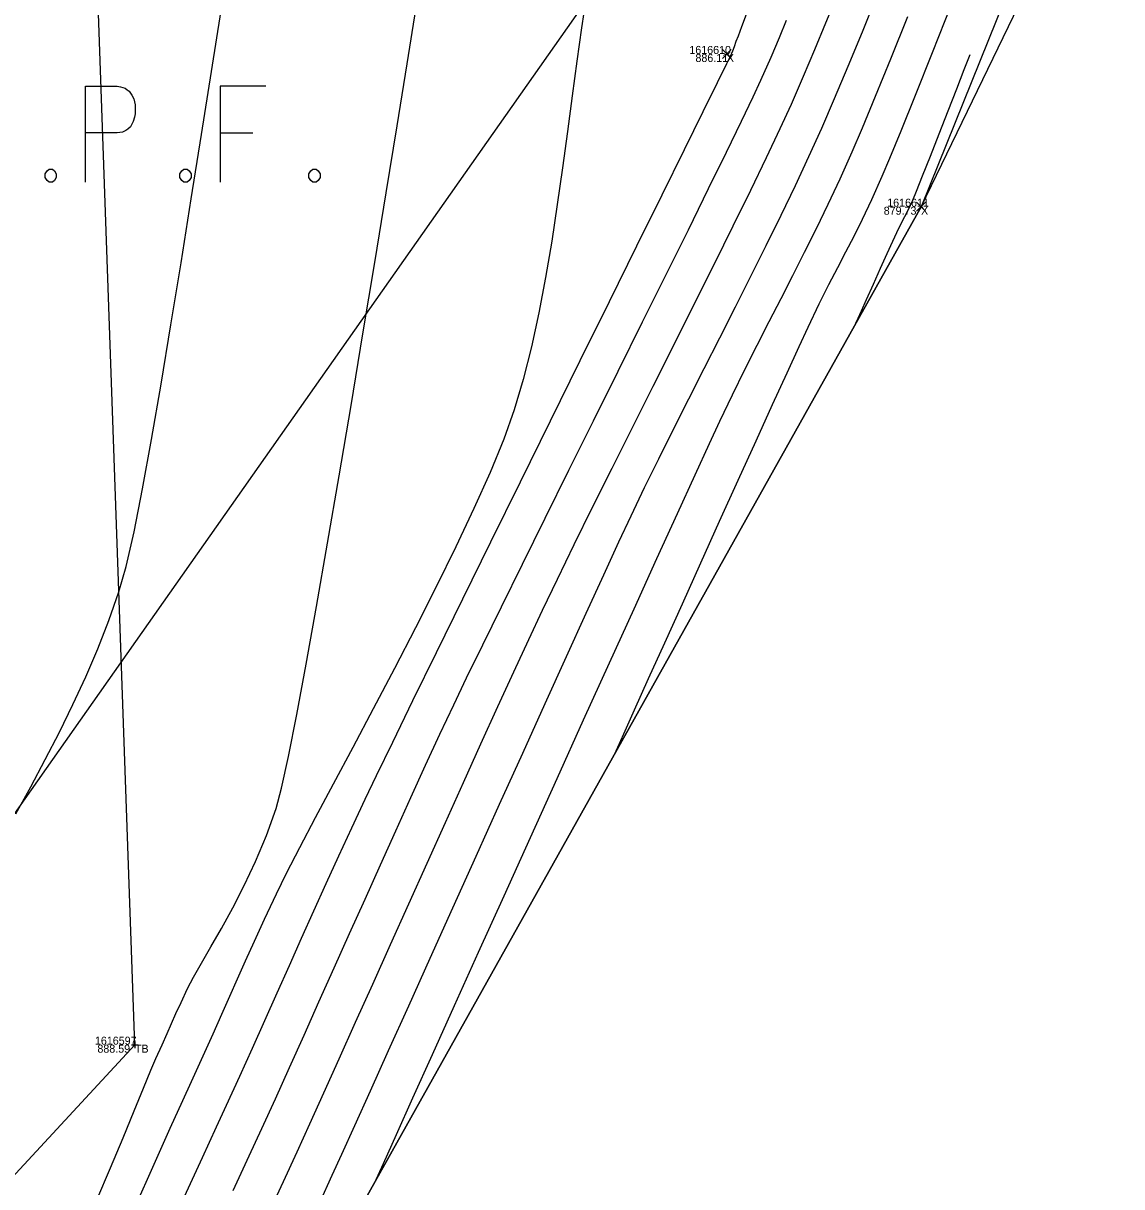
# Model space of a CAD drawing. Extents: x 1957117 to 1971063, y 701601 to 715861.
# Drawn here: x 1963747.2 to 1963795.3, y 707069.5 to 707120.4 of the extents above; entities that cross this region are included whole.
import ezdxf

# ---------------------------------------------------------------- set-up
doc = ezdxf.new("R2010")
doc.units = 0
for name, color, linetype in [('AP_X_Lights', 7, 'Continuous'), ('DT_X_Break_Line', 7, 'Continuous'), ('DT_X_Contour_Major', 7, 'Continuous'), ('DT_X_Contour_Minor', 7, 'Continuous'), ('DT_X_TIN_Hull', 7, 'Continuous'), ('PV_P_Drive', 7, 'Continuous'), ('PV_P_Shoulder', 7, 'Continuous'), ('RS_Raster1', 7, 'Continuous'), ('RW_X_Esmt_RR', 7, 'Continuous'), ('SC_Scratch1', 7, 'Continuous'), ('SC_Shading3', 7, 'Continuous'), ('SC_Shading5', 7, 'Continuous')]:
    doc.layers.add(name, color=color, linetype=linetype)

msp = doc.modelspace()

# ---------------------------------------------------------------- linework, layer by layer
at = {"layer": 'AP_X_Lights'}
for p, q in [((1963777.836, 707118.873), (1963778.224, 707119.263)), ((1963777.836, 707119.263), (1963778.224, 707118.873)), ((1963786.332, 707112.192), (1963786.72, 707112.582)), ((1963786.332, 707112.582), (1963786.72, 707112.192))]:
    msp.add_line(p, q, dxfattribs=at)
at = {"layer": 'DT_X_Break_Line'}
for points in [[(1963899.517, 707277.373), (1963869.26, 707237.602), (1963831.235, 707203.335), (1963820.965, 707195.035), (1963812.613, 707181.208), (1963805.672, 707159.836), (1963786.526, 707112.387), (1963762.238, 707069.027), (1963734.112, 707027.99), (1963699.007, 706991.28), (1963670.32, 706952.909), (1963630.02, 706918.565), (1963614.237, 706899.512), (1963608.708, 706874.267)], [(1963628.712, 706947.995), (1963642.923, 706969.712), (1963679.624, 707003.954), (1963717.975, 707038.84), (1963752.128, 707075.737), (1963749.968, 707136.996), (1963767.436, 707155.139)]]:
    msp.add_lwpolyline(points, dxfattribs=at)
at = {"layer": 'DT_X_Contour_Major'}
for points in [[(1963780.625, 707120.536), (1963780.312, 707119.777), (1963779.946, 707118.918), (1963779.504, 707117.909), (1963779.167, 707117.177), (1963778.659, 707116.114), (1963778.002, 707114.762), (1963777.218, 707113.165), (1963776.33, 707111.365), (1963775.359, 707109.407), (1963774.329, 707107.333), (1963773.262, 707105.186), (1963772.18, 707103.01), (1963771.106, 707100.848), (1963770.061, 707098.743), (1963769.068, 707096.739), (1963768.151, 707094.878), (1963767.33, 707093.204), (1963766.628, 707091.76), (1963766.068, 707090.59), (1963765.462, 707089.298), (1963764.834, 707087.941), (1963764.188, 707086.529), (1963763.528, 707085.076), (1963762.858, 707083.592), (1963762.183, 707082.09), (1963761.506, 707080.582), (1963760.833, 707079.079), (1963760.168, 707077.593), (1963759.514, 707076.137), (1963758.876, 707074.721), (1963758.259, 707073.359), (1963757.666, 707072.061), (1963757.114, 707070.861), (1963756.412, 707069.341)], [(1963780.625, 707120.536), (1963780.312, 707119.777), (1963779.946, 707118.918), (1963779.504, 707117.909), (1963779.167, 707117.177), (1963778.659, 707116.114), (1963778.002, 707114.762), (1963777.218, 707113.165), (1963776.33, 707111.365), (1963775.359, 707109.407), (1963774.329, 707107.333), (1963773.262, 707105.186), (1963772.18, 707103.01), (1963771.106, 707100.848), (1963770.061, 707098.743), (1963769.068, 707096.739), (1963768.151, 707094.878), (1963767.33, 707093.204), (1963766.628, 707091.76), (1963766.068, 707090.59), (1963765.462, 707089.298), (1963764.834, 707087.941), (1963764.188, 707086.529), (1963763.528, 707085.076), (1963762.858, 707083.592), (1963762.183, 707082.09), (1963761.506, 707080.582), (1963760.833, 707079.079), (1963760.168, 707077.593), (1963759.514, 707076.137), (1963758.876, 707074.721), (1963758.259, 707073.359), (1963757.666, 707072.061), (1963757.114, 707070.861), (1963756.412, 707069.341)], [(1963783.652, 707107.256), (1963783.688, 707107.336), (1963783.77, 707107.517), (1963783.914, 707107.836), (1963784.136, 707108.327), (1963784.441, 707109.005), (1963784.754, 707109.697), (1963785.047, 707110.344), (1963785.293, 707110.884), (1963785.467, 707111.258), (1963785.662, 707111.656), (1963785.821, 707111.963), (1963785.977, 707112.271), (1963786.162, 707112.673), (1963786.329, 707113.072), (1963786.596, 707113.739), (1963786.934, 707114.597), (1963787.315, 707115.568), (1963787.708, 707116.575), (1963788.085, 707117.541), (1963788.417, 707118.39), (1963788.673, 707119.043)], [(1963783.652, 707107.256), (1963783.688, 707107.336), (1963783.77, 707107.517), (1963783.914, 707107.836), (1963784.136, 707108.327), (1963784.441, 707109.005), (1963784.754, 707109.697), (1963785.047, 707110.344), (1963785.293, 707110.884), (1963785.467, 707111.258), (1963785.662, 707111.656), (1963785.821, 707111.963), (1963785.977, 707112.271), (1963786.162, 707112.673), (1963786.329, 707113.072), (1963786.596, 707113.739), (1963786.934, 707114.597), (1963787.315, 707115.568), (1963787.708, 707116.575), (1963788.085, 707117.541), (1963788.417, 707118.39), (1963788.673, 707119.043)]]:
    msp.add_lwpolyline(points, dxfattribs=at)
at = {"layer": 'DT_X_Contour_Minor'}
for points in [[(1963784.583, 707121.597), (1963783.945, 707120.022), (1963783.324, 707118.516), (1963782.728, 707117.105), (1963782.167, 707115.814), (1963781.607, 707114.573), (1963781.011, 707113.298), (1963780.385, 707111.996), (1963779.736, 707110.673), (1963779.068, 707109.335), (1963778.39, 707107.989), (1963777.706, 707106.64), (1963777.022, 707105.296), (1963776.345, 707103.962), (1963775.681, 707102.645), (1963775.036, 707101.351), (1963774.416, 707100.086), (1963773.828, 707098.857), (1963773.293, 707097.714), (1963772.63, 707096.277), (1963771.858, 707094.591), (1963770.997, 707092.7), (1963770.065, 707090.648), (1963769.083, 707088.479), (1963768.07, 707086.237), (1963767.045, 707083.965), (1963766.028, 707081.708), (1963765.038, 707079.51), (1963764.094, 707077.415), (1963763.216, 707075.466), (1963762.423, 707073.707), (1963761.734, 707072.183), (1963761.17, 707070.938), (1963760.749, 707070.015), (1963760.202, 707068.826)], [(1963784.583, 707121.597), (1963783.945, 707120.022), (1963783.324, 707118.516), (1963782.728, 707117.105), (1963782.167, 707115.814), (1963781.607, 707114.573), (1963781.011, 707113.298), (1963780.385, 707111.996), (1963779.736, 707110.673), (1963779.068, 707109.335), (1963778.39, 707107.989), (1963777.706, 707106.64), (1963777.022, 707105.296), (1963776.345, 707103.962), (1963775.681, 707102.645), (1963775.036, 707101.351), (1963774.416, 707100.086), (1963773.828, 707098.857), (1963773.293, 707097.714), (1963772.63, 707096.277), (1963771.858, 707094.591), (1963770.997, 707092.7), (1963770.065, 707090.648), (1963769.083, 707088.479), (1963768.07, 707086.237), (1963767.045, 707083.965), (1963766.028, 707081.708), (1963765.038, 707079.51), (1963764.094, 707077.415), (1963763.216, 707075.466), (1963762.423, 707073.707), (1963761.734, 707072.183), (1963761.17, 707070.938), (1963760.749, 707070.015), (1963760.202, 707068.826)], [(1963750.457, 707068.945), (1963751.063, 707070.35), (1963751.612, 707071.662), (1963752.095, 707072.839), (1963752.501, 707073.837), (1963752.82, 707074.615), (1963753.042, 707075.13), (1963753.316, 707075.734), (1963753.536, 707076.226), (1963753.73, 707076.662), (1963753.924, 707077.098), (1963754.148, 707077.588), (1963754.429, 707078.188), (1963754.69, 707078.693), (1963755.037, 707079.304), (1963755.452, 707080.015), (1963755.915, 707080.822), (1963756.408, 707081.717), (1963756.912, 707082.696), (1963757.409, 707083.752), (1963757.88, 707084.88), (1963758.307, 707086.073), (1963758.543, 707086.958), (1963758.847, 707088.347), (1963759.21, 707090.176), (1963759.623, 707092.381), (1963760.076, 707094.899), (1963760.56, 707097.665), (1963761.066, 707100.617), (1963761.584, 707103.689), (1963762.105, 707106.82), (1963762.621, 707109.944), (1963763.121, 707112.998), (1963763.596, 707115.918), (1963764.037, 707118.641), (1963764.436, 707121.103)], [(1963750.457, 707068.945), (1963751.063, 707070.35), (1963751.612, 707071.662), (1963752.095, 707072.839), (1963752.501, 707073.837), (1963752.82, 707074.615), (1963753.042, 707075.13), (1963753.316, 707075.734), (1963753.536, 707076.226), (1963753.73, 707076.662), (1963753.924, 707077.098), (1963754.148, 707077.588), (1963754.429, 707078.188), (1963754.69, 707078.693), (1963755.037, 707079.304), (1963755.452, 707080.015), (1963755.915, 707080.822), (1963756.408, 707081.717), (1963756.912, 707082.696), (1963757.409, 707083.752), (1963757.88, 707084.88), (1963758.307, 707086.073), (1963758.543, 707086.958), (1963758.847, 707088.347), (1963759.21, 707090.176), (1963759.623, 707092.381), (1963760.076, 707094.899), (1963760.56, 707097.665), (1963761.066, 707100.617), (1963761.584, 707103.689), (1963762.105, 707106.82), (1963762.621, 707109.944), (1963763.121, 707112.998), (1963763.596, 707115.918), (1963764.037, 707118.641), (1963764.436, 707121.103)], [(1963771.866, 707121.571), (1963771.662, 707120.204), (1963771.461, 707118.755), (1963771.26, 707117.241), (1963771.054, 707115.679), (1963770.839, 707114.087), (1963770.611, 707112.481), (1963770.365, 707110.877), (1963770.097, 707109.294), (1963769.804, 707107.748), (1963769.48, 707106.257), (1963769.122, 707104.836), (1963768.726, 707103.503), (1963768.264, 707102.218), (1963767.669, 707100.769), (1963766.963, 707099.187), (1963766.169, 707097.506), (1963765.309, 707095.756), (1963764.405, 707093.972), (1963763.481, 707092.185), (1963762.557, 707090.428), (1963761.658, 707088.732), (1963760.805, 707087.132), (1963760.022, 707085.658), (1963759.329, 707084.343), (1963758.751, 707083.221), (1963758.308, 707082.322), (1963757.785, 707081.207), (1963757.341, 707080.245), (1963756.954, 707079.392), (1963756.601, 707078.605), (1963756.261, 707077.839), (1963755.911, 707077.05), (1963755.53, 707076.195), (1963755.095, 707075.228), (1963754.583, 707074.107), (1963754.21, 707073.285), (1963753.66, 707072.064), (1963752.955, 707070.494), (1963752.117, 707068.625)], [(1963771.866, 707121.571), (1963771.662, 707120.204), (1963771.461, 707118.755), (1963771.26, 707117.241), (1963771.054, 707115.679), (1963770.839, 707114.087), (1963770.611, 707112.481), (1963770.365, 707110.877), (1963770.097, 707109.294), (1963769.804, 707107.748), (1963769.48, 707106.257), (1963769.122, 707104.836), (1963768.726, 707103.503), (1963768.264, 707102.218), (1963767.669, 707100.769), (1963766.963, 707099.187), (1963766.169, 707097.506), (1963765.309, 707095.756), (1963764.405, 707093.972), (1963763.481, 707092.185), (1963762.557, 707090.428), (1963761.658, 707088.732), (1963760.805, 707087.132), (1963760.022, 707085.658), (1963759.329, 707084.343), (1963758.751, 707083.221), (1963758.308, 707082.322), (1963757.785, 707081.207), (1963757.341, 707080.245), (1963756.954, 707079.392), (1963756.601, 707078.605), (1963756.261, 707077.839), (1963755.911, 707077.05), (1963755.53, 707076.195), (1963755.095, 707075.228), (1963754.583, 707074.107), (1963754.21, 707073.285), (1963753.66, 707072.064), (1963752.955, 707070.494), (1963752.117, 707068.625)], [(1963782.81, 707121.541), (1963782.349, 707120.407), (1963781.869, 707119.254), (1963781.366, 707118.075), (1963780.836, 707116.862), (1963780.348, 707115.788), (1963779.751, 707114.525), (1963779.063, 707113.1), (1963778.297, 707111.541), (1963777.472, 707109.877), (1963776.602, 707108.134), (1963775.703, 707106.341), (1963774.791, 707104.526), (1963773.883, 707102.716), (1963772.994, 707100.939), (1963772.14, 707099.224), (1963771.337, 707097.597), (1963770.601, 707096.088), (1963769.948, 707094.723), (1963769.351, 707093.449), (1963768.697, 707092.036), (1963767.995, 707090.507), (1963767.255, 707088.882), (1963766.486, 707087.185), (1963765.696, 707085.437), (1963764.896, 707083.66), (1963764.094, 707081.876), (1963763.3, 707080.106), (1963762.523, 707078.374), (1963761.771, 707076.701), (1963761.055, 707075.109), (1963760.382, 707073.62), (1963759.764, 707072.256), (1963759.208, 707071.038), (1963758.609, 707069.738), (1963757.942, 707068.292)], [(1963782.81, 707121.541), (1963782.349, 707120.407), (1963781.869, 707119.254), (1963781.366, 707118.075), (1963780.836, 707116.862), (1963780.348, 707115.788), (1963779.751, 707114.525), (1963779.063, 707113.1), (1963778.297, 707111.541), (1963777.472, 707109.877), (1963776.602, 707108.134), (1963775.703, 707106.341), (1963774.791, 707104.526), (1963773.883, 707102.716), (1963772.994, 707100.939), (1963772.14, 707099.224), (1963771.337, 707097.597), (1963770.601, 707096.088), (1963769.948, 707094.723), (1963769.351, 707093.449), (1963768.697, 707092.036), (1963767.995, 707090.507), (1963767.255, 707088.882), (1963766.486, 707087.185), (1963765.696, 707085.437), (1963764.896, 707083.66), (1963764.094, 707081.876), (1963763.3, 707080.106), (1963762.523, 707078.374), (1963761.771, 707076.701), (1963761.055, 707075.109), (1963760.382, 707073.62), (1963759.764, 707072.256), (1963759.208, 707071.038), (1963758.609, 707069.738), (1963757.942, 707068.292)], [(1963773.124, 707088.461), (1963773.185, 707088.595), (1963773.325, 707088.905), (1963773.579, 707089.467), (1963773.991, 707090.381), (1963774.607, 707091.747), (1963775.312, 707093.31), (1963776.081, 707095.015), (1963776.889, 707096.806), (1963777.712, 707098.629), (1963778.526, 707100.427), (1963779.305, 707102.146), (1963780.025, 707103.731), (1963780.662, 707105.126), (1963781.191, 707106.275), (1963781.587, 707107.125), (1963782.073, 707108.133), (1963782.497, 707108.98), (1963782.878, 707109.722), (1963783.237, 707110.41), (1963783.593, 707111.101), (1963783.964, 707111.846), (1963784.37, 707112.701), (1963784.831, 707113.72), (1963785.164, 707114.507), (1963785.656, 707115.709), (1963786.282, 707117.269), (1963787.022, 707119.127), (1963787.852, 707121.225)], [(1963773.124, 707088.461), (1963773.185, 707088.595), (1963773.325, 707088.905), (1963773.579, 707089.467), (1963773.991, 707090.381), (1963774.607, 707091.747), (1963775.312, 707093.31), (1963776.081, 707095.015), (1963776.889, 707096.806), (1963777.712, 707098.629), (1963778.526, 707100.427), (1963779.305, 707102.146), (1963780.025, 707103.731), (1963780.662, 707105.126), (1963781.191, 707106.275), (1963781.587, 707107.125), (1963782.073, 707108.133), (1963782.497, 707108.98), (1963782.878, 707109.722), (1963783.237, 707110.41), (1963783.593, 707111.101), (1963783.964, 707111.846), (1963784.37, 707112.701), (1963784.831, 707113.72), (1963785.164, 707114.507), (1963785.656, 707115.709), (1963786.282, 707117.269), (1963787.022, 707119.127), (1963787.852, 707121.225)], [(1963746.919, 707085.831), (1963747.57, 707087.014), (1963748.207, 707088.204), (1963748.823, 707089.403), (1963749.414, 707090.61), (1963749.975, 707091.827), (1963750.501, 707093.053), (1963750.988, 707094.291), (1963751.43, 707095.54), (1963751.743, 707096.65), (1963752.089, 707098.169), (1963752.462, 707100.042), (1963752.859, 707102.212), (1963753.275, 707104.622), (1963753.705, 707107.216), (1963754.145, 707109.938), (1963754.589, 707112.731), (1963755.034, 707115.539), (1963755.473, 707118.305), (1963755.904, 707120.974)], [(1963746.919, 707085.831), (1963747.57, 707087.014), (1963748.207, 707088.204), (1963748.823, 707089.403), (1963749.414, 707090.61), (1963749.975, 707091.827), (1963750.501, 707093.053), (1963750.988, 707094.291), (1963751.43, 707095.54), (1963751.743, 707096.65), (1963752.089, 707098.169), (1963752.462, 707100.042), (1963752.859, 707102.212), (1963753.275, 707104.622), (1963753.705, 707107.216), (1963754.145, 707109.938), (1963754.589, 707112.731), (1963755.034, 707115.539), (1963755.473, 707118.305), (1963755.904, 707120.974)], [(1963778.876, 707120.8), (1963778.677, 707120.257), (1963778.521, 707119.849), (1963778.429, 707119.607), (1963778.343, 707119.372), (1963778.271, 707119.186), (1963778.172, 707118.956), (1963778.015, 707118.633), (1963777.606, 707117.803), (1963776.978, 707116.53), (1963776.159, 707114.874), (1963775.182, 707112.897), (1963774.077, 707110.659), (1963772.873, 707108.223), (1963771.603, 707105.65), (1963770.295, 707103.001), (1963768.982, 707100.338), (1963767.693, 707097.722), (1963766.459, 707095.215), (1963765.311, 707092.878), (1963764.28, 707090.771), (1963763.395, 707088.958), (1963762.688, 707087.499), (1963762.188, 707086.456), (1963761.603, 707085.208), (1963761.036, 707083.981), (1963760.483, 707082.769), (1963759.94, 707081.569), (1963759.404, 707080.375), (1963758.871, 707079.183), (1963758.338, 707077.988), (1963757.8, 707076.785), (1963757.254, 707075.57), (1963756.697, 707074.338), (1963756.125, 707073.084), (1963755.688, 707072.135), (1963755.064, 707070.786), (1963754.276, 707069.085)], [(1963778.876, 707120.8), (1963778.677, 707120.257), (1963778.521, 707119.849), (1963778.429, 707119.607), (1963778.343, 707119.372), (1963778.271, 707119.186), (1963778.172, 707118.956), (1963778.015, 707118.633), (1963777.606, 707117.803), (1963776.978, 707116.53), (1963776.159, 707114.874), (1963775.182, 707112.897), (1963774.077, 707110.659), (1963772.873, 707108.223), (1963771.603, 707105.65), (1963770.295, 707103.001), (1963768.982, 707100.338), (1963767.693, 707097.722), (1963766.459, 707095.215), (1963765.311, 707092.878), (1963764.28, 707090.771), (1963763.395, 707088.958), (1963762.688, 707087.499), (1963762.188, 707086.456), (1963761.603, 707085.208), (1963761.036, 707083.981), (1963760.483, 707082.769), (1963759.94, 707081.569), (1963759.404, 707080.375), (1963758.871, 707079.183), (1963758.338, 707077.988), (1963757.8, 707076.785), (1963757.254, 707075.57), (1963756.697, 707074.338), (1963756.125, 707073.084), (1963755.688, 707072.135), (1963755.064, 707070.786), (1963754.276, 707069.085)], [(1963785.935, 707120.689), (1963785.192, 707118.84), (1963784.525, 707117.201), (1963783.954, 707115.826), (1963783.499, 707114.767), (1963782.971, 707113.596), (1963782.449, 707112.483), (1963781.932, 707111.416), (1963781.417, 707110.38), (1963780.903, 707109.365), (1963780.387, 707108.358), (1963779.867, 707107.345), (1963779.341, 707106.314), (1963778.807, 707105.254), (1963778.263, 707104.15), (1963777.707, 707102.991), (1963777.25, 707102.012), (1963776.623, 707100.65), (1963775.849, 707098.959), (1963774.951, 707096.988), (1963773.953, 707094.791), (1963772.877, 707092.42), (1963771.747, 707089.926), (1963770.587, 707087.361), (1963769.419, 707084.777), (1963768.267, 707082.227), (1963767.154, 707079.762), (1963766.103, 707077.433), (1963765.137, 707075.294), (1963764.281, 707073.396), (1963763.556, 707071.79), (1963762.987, 707070.53), (1963762.596, 707069.666)], [(1963785.935, 707120.689), (1963785.192, 707118.84), (1963784.525, 707117.201), (1963783.954, 707115.826), (1963783.499, 707114.767), (1963782.971, 707113.596), (1963782.449, 707112.483), (1963781.932, 707111.416), (1963781.417, 707110.38), (1963780.903, 707109.365), (1963780.387, 707108.358), (1963779.867, 707107.345), (1963779.341, 707106.314), (1963778.807, 707105.254), (1963778.263, 707104.15), (1963777.707, 707102.991), (1963777.25, 707102.012), (1963776.623, 707100.65), (1963775.849, 707098.959), (1963774.951, 707096.988), (1963773.953, 707094.791), (1963772.877, 707092.42), (1963771.747, 707089.926), (1963770.587, 707087.361), (1963769.419, 707084.777), (1963768.267, 707082.227), (1963767.154, 707079.762), (1963766.103, 707077.433), (1963765.137, 707075.294), (1963764.281, 707073.396), (1963763.556, 707071.79), (1963762.987, 707070.53), (1963762.596, 707069.666)]]:
    msp.add_lwpolyline(points, dxfattribs=at)
at = {"layer": 'DT_X_TIN_Hull'}
msp.add_lwpolyline([(1963607.929, 706812.91), (1963609.929, 706815.777), (1963611.206, 706818.197), (1963622.123, 706840.52), (1963633.199, 706863.325), (1963680.478, 706946.559), (1963706.364, 706985.922), (1963734.112, 707027.99), (1963762.238, 707069.027), (1963786.526, 707112.387), (1963809.22, 707159.242), (1963818.577, 707177.524), (1963880.643, 707229.839), (1963932.393, 707255.291), (1963979.319, 707289.756), (1964005.147, 707343.365)], dxfattribs=at)
at = {"layer": 'PV_P_Drive'}
for p, q in [((1963752.128, 707075.883), (1963752.128, 707075.591)), ((1963751.982, 707075.737), (1963752.274, 707075.737)), ((1963752.128, 707075.737), (1963752.128, 707075.737))]:
    msp.add_line(p, q, dxfattribs=at)
at = {"layer": 'RW_X_Esmt_RR'}
msp.add_lwpolyline([(1963738.247, 707073.608), (1964602.591, 708301.271)], dxfattribs=at)
at = {"layer": 'SC_Shading3'}
for points in [[(1963749.962, 707113.466), (1963749.962, 707117.666), (1963751.35, 707117.666), (1963751.495, 707117.633), (1963751.698, 707117.567), (1963751.785, 707117.5), (1963751.871, 707117.434), (1963751.987, 707117.269), (1963752.074, 707117.104), (1963752.132, 707116.839), (1963752.132, 707116.442), (1963752.103, 707116.31), (1963752.045, 707116.112), (1963751.929, 707115.88), (1963751.813, 707115.781), (1963751.727, 707115.715), (1963751.582, 707115.649), (1963751.35, 707115.616), (1963749.962, 707115.616)], [(1963757.861, 707117.666), (1963755.864, 707117.666), (1963755.864, 707113.466)], [(1963755.864, 707115.616), (1963757.282, 707115.616)], [(1963748.37, 707114.028), (1963748.515, 707114.028), (1963748.602, 707113.962), (1963748.688, 707113.83), (1963748.688, 707113.664), (1963748.602, 707113.532), (1963748.515, 707113.466), (1963748.37, 707113.466), (1963748.283, 707113.532), (1963748.197, 707113.664), (1963748.197, 707113.83), (1963748.283, 707113.962), (1963748.37, 707114.028)], [(1963754.273, 707114.028), (1963754.418, 707114.028), (1963754.505, 707113.962), (1963754.591, 707113.83), (1963754.591, 707113.664), (1963754.505, 707113.532), (1963754.418, 707113.466), (1963754.273, 707113.466), (1963754.186, 707113.532), (1963754.099, 707113.664), (1963754.099, 707113.83), (1963754.186, 707113.962), (1963754.273, 707114.028)], [(1963759.915, 707114.028), (1963760.06, 707114.028), (1963760.147, 707113.962), (1963760.233, 707113.83), (1963760.233, 707113.664), (1963760.147, 707113.532), (1963760.06, 707113.466), (1963759.915, 707113.466), (1963759.828, 707113.532), (1963759.742, 707113.664), (1963759.742, 707113.83), (1963759.828, 707113.962), (1963759.915, 707114.028)]]:
    msp.add_lwpolyline(points, dxfattribs=at)
at = {"layer": 'SC_Shading5'}
for points in [[(1963589.678, 706586.994), (1963626.625, 706689.548), (1963651.76, 706746.832), (1963668.09, 706778.596), (1963682.768, 706805.402), (1963734.424, 706911.594), (1963826.849, 707116.717), (1963877.258, 707215.645), (1963964.981, 707354.472), (1964070.526, 707509.355), (1964132.574, 707601.994), (1964163.9, 707642.169), (1964191.2, 707685.167), (1964278.98, 707807.131), (1964326.11, 707874.364), (1964396.427, 707968.962), (1964508.519, 708133.679), (1964655.588, 708336.552), (1964745.319, 708429.172), (1964840.327, 708522.317), (1964988.178, 708660.245), (1965089.796, 708739.041), (1965251.743, 708835.216), (1965415.807, 708922.048), (1965866.2, 709149.38), (1966173.543, 709294.131), (1966283.627, 709338.196), (1966534.003, 709419.214), (1966689.084, 709471.266), (1967008.468, 709641.817), (1967166.677, 709750.124), (1967422.113, 709931.083), (1967818.707, 710198.831), (1968187.021, 710459.852), (1968360.589, 710592.493), (1968496.543, 710707.847), (1968606.427, 710809.378), (1968733.391, 710937.091), (1968807.28, 711025.4), (1968843.008, 711077.094), (1968863.233, 711106.099), (1968909.747, 711171.311), (1968974.133, 711279.559), (1969130.932, 711546.915), (1969247.433, 711744.686), (1969402.714, 712016.424), (1969505.287, 712191.789), (1969666.311, 712460.805), (1969771.586, 712639.896), (1969880.058, 712820.917), (1969964.994, 712955.706), (1969990.005, 713000.084), (1970030.065, 713068.479)], [(1963609.915, 706579.703), (1963646.615, 706681.572), (1963671.193, 706737.585), (1963687.092, 706768.511), (1963701.884, 706795.526), (1963753.906, 706902.469), (1963846.249, 707107.41), (1963895.973, 707204.994), (1963982.966, 707342.667), (1964088.35, 707497.312), (1964150.015, 707589.379), (1964181.502, 707629.761), (1964209.024, 707673.109), (1964296.517, 707794.674), (1964343.552, 707861.772), (1964413.958, 707956.489), (1964526.123, 708121.313), (1964672.104, 708322.686), (1964760.576, 708414.006), (1964855.195, 708506.77), (1965002.134, 708643.847), (1965101.925, 708721.226), (1965262.272, 708816.451), (1965425.685, 708902.939), (1965875.63, 709130.044), (1966182.13, 709274.398), (1966290.944, 709317.954), (1966540.737, 709398.785), (1966697.632, 709451.445), (1967019.644, 709623.399), (1967178.971, 709732.471), (1967434.35, 709913.39), (1967830.945, 710181.14), (1968199.774, 710442.525), (1968374.086, 710575.735), (1968510.806, 710691.739), (1968621.36, 710793.889), (1968749.296, 710922.58), (1968824.413, 711012.355), (1968860.678, 711064.827), (1968880.812, 711093.701), (1968927.778, 711159.547), (1968992.655, 711268.62), (1969149.476, 711536.015), (1969266.039, 711733.891), (1969421.336, 712005.657), (1969523.8, 712180.835), (1969684.812, 712449.831), (1969790.084, 712628.917), (1969898.385, 712809.653), (1969983.474, 712944.685), (1970008.657, 712989.367), (1970048.626, 713057.607)]]:
    msp.add_spline(points, degree=3, dxfattribs=at)

# ---------------------------------------------------------------- texts
at = {"layer": 'PV_P_Shoulder'}
for s, p in [('886.11', (1963776.654, 707118.718)), ('879.73', (1963784.892, 707112.037)), ('888.59', (1963750.486, 707075.387))]:
    msp.add_text(s, height=0.35, dxfattribs=at).set_placement(p)
at = {"layer": 'RS_Raster1'}
for s, p in [('1616610', (1963776.388, 707119.068)), ('1616611', (1963785.046, 707112.387)), ('1616597', (1963750.378, 707075.737))]:
    msp.add_text(s, height=0.35, dxfattribs=at).set_placement(p)
at = {"layer": 'SC_Scratch1'}
for s, p in [('X', (1963778.03, 707118.718)), ('X', (1963786.526, 707112.037)), ('TB', (1963752.128, 707075.387))]:
    msp.add_text(s, height=0.35, dxfattribs=at).set_placement(p)

doc.saveas('drawing.dxf')
